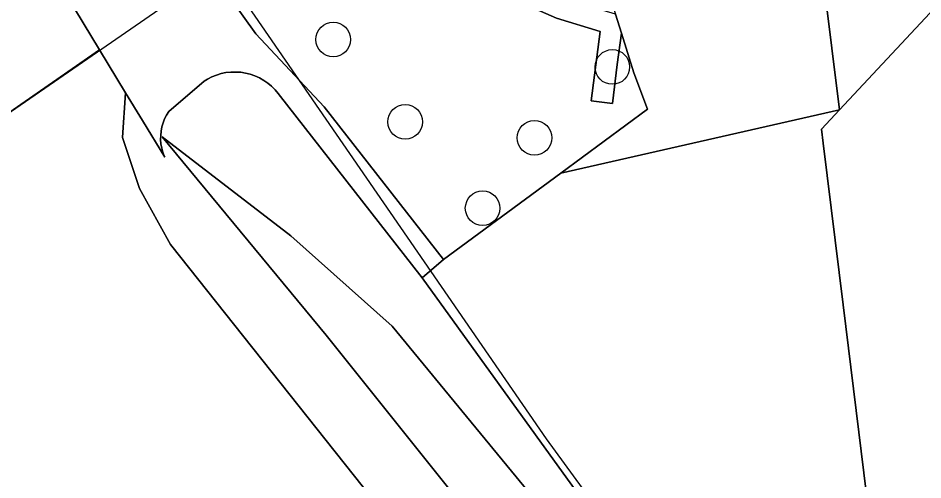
# Model space of a CAD drawing. Extents: x 159888 to 160761, y 384031 to 384750.
# Drawn here: x 159934.55 to 159960.1, y 384512.35 to 384525.38 of the extents above; entities that cross this region are included whole.
import ezdxf

# ---------------------------------------------------------------- set-up
doc = ezdxf.new("R2010")
doc.units = 0
for name, color, linetype in [('IMGEO_Boom', 7, 'Continuous'), ('IMGEO_Erf', 7, 'Continuous'), ('IMGEO_Groenvoorziening', 7, 'Continuous'), ('IMGEO_Hek', 7, 'Continuous'), ('IMGEO_Pand', 7, 'Continuous'), ('IMGEO_Struiken', 7, 'Continuous'), ('IMGEO_Voetpad_open', 7, 'Continuous')]:
    doc.layers.add(name, color=color, linetype=linetype)

msp = doc.modelspace()

# ---------------------------------------------------------------- linework, layer by layer
at = {"layer": 'IMGEO_Boom'}
for centre in [(159943.448, 384524.775), (159951.33, 384524), (159945.481, 384522.451), (159949.13, 384522), (159947.667, 384520.013)]:
    msp.add_circle(centre, 0.489, dxfattribs=at)
at = {"layer": 'IMGEO_Erf'}
msp.add_lwpolyline([(159958.51, 384511.936), (159957.85, 384517.285), (159957.287, 384521.846), (159957.238, 384522.247), (159957.746, 384522.792), (159949.872, 384521.004), (159946.562, 384518.57), (159945.955, 384518.046), (159960.035, 384498.56)], dxfattribs=at)
at = {"layer": 'IMGEO_Groenvoorziening'}
msp.add_lwpolyline([(159930.999, 384534.134), (159936.85, 384524.483), (159937.584, 384523.272), (159938.058, 384522.49), (159938.688, 384521.452), (159938.674, 384521.484), (159938.634, 384521.596), (159938.603, 384521.712), (159938.583, 384521.83), (159938.574, 384521.95), (159938.575, 384522.07), (159938.587, 384522.189), (159938.61, 384522.306), (159938.643, 384522.422), (159938.686, 384522.533), (159938.739, 384522.641), (159938.801, 384522.743), (159939.807, 384523.603), (159939.898, 384523.658), (159940.021, 384523.721), (159940.15, 384523.772), (159940.283, 384523.812), (159940.419, 384523.84), (159940.557, 384523.855), (159940.696, 384523.858), (159940.835, 384523.849), (159940.972, 384523.827), (159941.106, 384523.793), (159941.237, 384523.748), (159941.364, 384523.69), (159941.484, 384523.622), (159941.599, 384523.543), (159941.705, 384523.454), (159941.804, 384523.356), (159941.893, 384523.25), (159945.955, 384518.046), (159946.562, 384518.57), (159943.196, 384522.873), (159941.259, 384524.938), (159937.777, 384529.8)], dxfattribs=at)
for points in [[(159949.963, 384525.937), (159948.321, 384526.669), (159946.633, 384527.874), (159944.244, 384530.151), (159943.356, 384531.21), (159942.04, 384533.186), (159941.568, 384532.812), (159942.875, 384530.85), (159943.801, 384529.745), (159946.247, 384527.414), (159948.033, 384526.141), (159949.753, 384525.374), (159950.985, 384524.999), (159950.736, 384523.044), (159951.331, 384522.968), (159951.471, 384524.068), (159951.588, 384524.951), (159951.419, 384525.494)], [(159946.247, 384527.414), (159943.801, 384529.745), (159942.875, 384530.85), (159941.568, 384532.812), (159937.777, 384529.8), (159941.259, 384524.938), (159943.196, 384522.873), (159946.562, 384518.57), (159949.872, 384521.004), (159952.326, 384522.808), (159951.936, 384523.837), (159951.588, 384524.951), (159951.471, 384524.068), (159951.331, 384522.968), (159950.736, 384523.044), (159950.985, 384524.999), (159949.753, 384525.374), (159948.033, 384526.141)]]:
    msp.add_lwpolyline(points, close=True, dxfattribs=at)
at = {"layer": 'IMGEO_Hek'}
for points in [[(160065.238, 384372.028), (160019.113, 384427.876), (160015.937, 384432.006), (160015.778, 384432.676), (159998.773, 384454.676), (159990.296, 384465.112), (159982.085, 384475.139), (159977.876, 384480.271), (159970.078, 384490.127), (159966.039, 384495.325), (159962.199, 384496.509), (159960.423, 384497.998), (159951.837, 384510.265), (159949.467, 384513.508), (159940.281, 384526.837), (159928.952, 384519.015)], [(159943.196, 384522.873), (159941.259, 384524.938)], [(159946.562, 384518.57), (159943.196, 384522.873)]]:
    msp.add_lwpolyline(points, dxfattribs=at)
at = {"layer": 'IMGEO_Pand'}
msp.add_lwpolyline([(159971.028, 384527.691), (159965.708, 384527.037), (159965.671, 384527.34), (159961.51, 384526.828), (159957.746, 384522.792), (159957.238, 384522.247), (159957.287, 384521.846), (159957.85, 384517.285), (159958.51, 384511.936), (159964.176, 384501.687), (159974.112, 384502.834), (159972.84, 384513.852)], close=True, dxfattribs=at)
at = {"layer": 'IMGEO_Struiken'}
for points in [[(159927.893, 384519.693), (159928.658, 384518.801), (159936.85, 384524.483), (159930.999, 384534.134), (159930.572, 384533.999), (159928.325, 384534.248), (159928.201, 384534.191), (159928.419, 384534.069), (159930.442, 384533.914), (159930.893, 384533.88), (159929.471, 384521.373), (159929.423, 384520.955)], [(159936.85, 384524.483), (159928.658, 384518.801), (159929.869, 384517.367), (159929.882, 384517.351), (159956.299, 384486.06), (159984.445, 384452.39), (159994.859, 384439.664), (160057.878, 384364.361), (160058.024, 384364.483), (160058.101, 384364.547), (160061.462, 384367.359), (160014.143, 384424.8), (159983.605, 384462.011), (159982.486, 384463.448), (159978.247, 384469.38), (159976.084, 384472.172), (159967.339, 384482.959), (159953.06, 384501.115), (159938.856, 384518.986), (159937.975, 384520.574), (159937.497, 384522.007), (159937.584, 384523.272)], [(160065.975, 384371.134), (160065.238, 384372.028), (160045.797, 384393.176), (160005.552, 384442.843), (159990.822, 384460.787), (159960.645, 384497.812), (159960.423, 384497.998), (159960.035, 384498.56), (159945.112, 384516.689), (159942.251, 384519.231), (159938.612, 384522.024), (159943.244, 384516.426), (159958.634, 384497.212), (159968.849, 384484.162), (159988.685, 384459.311), (160014.515, 384427.415), (160032.134, 384405.962), (160063.25, 384368.855)]]:
    msp.add_lwpolyline(points, close=True, dxfattribs=at)
msp.add_lwpolyline([(159958.634, 384497.212), (159943.244, 384516.426), (159938.612, 384522.024), (159942.251, 384519.231), (159945.112, 384516.689), (159960.035, 384498.56), (159945.955, 384518.046), (159941.893, 384523.25), (159941.804, 384523.356), (159941.705, 384523.454), (159941.599, 384523.543), (159941.484, 384523.622), (159941.364, 384523.69), (159941.237, 384523.748), (159941.106, 384523.793), (159940.972, 384523.827), (159940.835, 384523.849), (159940.696, 384523.858), (159940.557, 384523.855), (159940.419, 384523.84), (159940.283, 384523.812), (159940.15, 384523.772), (159940.021, 384523.721), (159939.898, 384523.658), (159939.807, 384523.603), (159938.801, 384522.743), (159938.739, 384522.641), (159938.686, 384522.533), (159938.643, 384522.422), (159938.61, 384522.306), (159938.587, 384522.189), (159938.575, 384522.07), (159938.574, 384521.95), (159938.583, 384521.83), (159938.603, 384521.712), (159938.634, 384521.596), (159938.674, 384521.484), (159938.688, 384521.452), (159938.058, 384522.49), (159937.584, 384523.272), (159937.497, 384522.007), (159937.975, 384520.574), (159938.856, 384518.986), (159953.06, 384501.115)], dxfattribs=at)
at = {"layer": 'IMGEO_Voetpad_open'}
for points in [[(160006.181, 384534.24), (160005.545, 384534.15), (160000, 384533.435), (159998.881, 384533.291), (159957.092, 384528.025), (159957.746, 384522.792), (159961.51, 384526.828), (159965.671, 384527.34), (159965.708, 384527.037), (159971.028, 384527.691), (159976.782, 384528.398), (159982.341, 384529.081), (159987.948, 384529.77), (159993.526, 384530.456)], [(159951.546, 384528.188), (159952.251, 384526.321), (159951.844, 384526.348), (159951.119, 384526.455), (159951.419, 384525.494), (159951.588, 384524.951), (159951.936, 384523.837), (159952.326, 384522.808), (159949.872, 384521.004), (159957.746, 384522.792), (159957.092, 384528.025)]]:
    msp.add_lwpolyline(points, dxfattribs=at)

doc.saveas('drawing.dxf')
